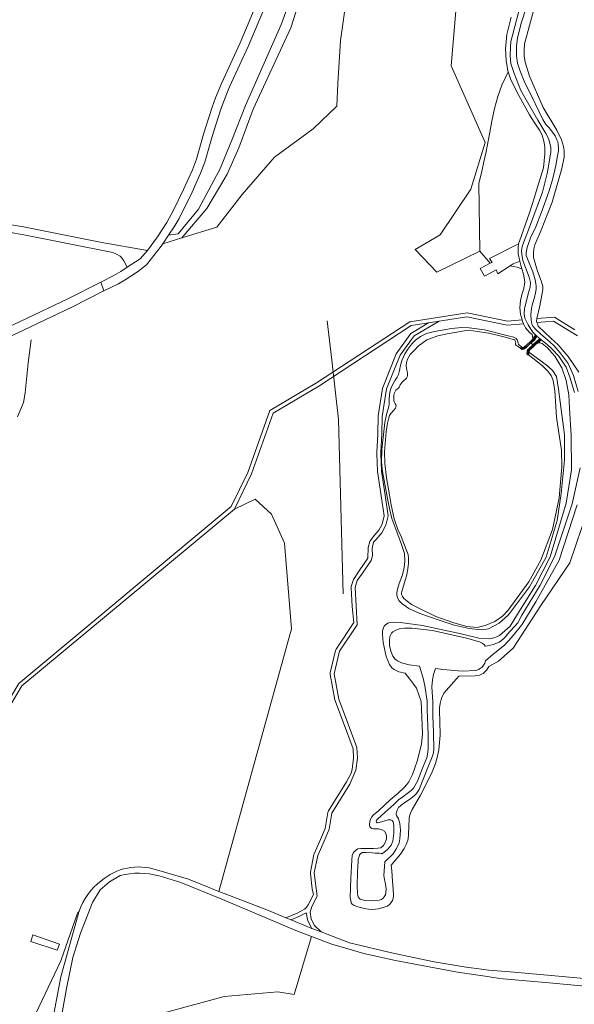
# Model space of a CAD drawing. Header units: metres. Extents: x 197700 to 204338, y 317132 to 325229.
# Tile 411 of 656: x 200146 to 200286, y 320536 to 320785. Entities that reach past the tile are written whole.
import ezdxf

# ---------------------------------------------------------------- set-up
doc = ezdxf.new("R2010")
doc.units = ezdxf.units.M
for name, color, linetype, lineweight in [('B-WE-GK-KADEMUUR-GV', 150, 'Continuous', 35), ('B-WE-GR-BOS_LOOF-GV', 40, 'Continuous', 13), ('B-WE-GR-GRAS-GV', 60, 'Continuous', 13), ('B-WE-GR-GROENVOORZIENING-GV', 80, 'Continuous', 18), ('B-WE-IE-TERREINAFSCHEIDING_KUNSTMATIG_HEKWERK-G', 20, 'IE-TERREINAFSCHEIDING-KUNSTMATIG', 18), ('B-WE-KW-KUNSTWERK_STUW-G', 170, 'Continuous', 18), ('B-WE-OG-TERREIN_ERF-GV', 7, 'Continuous', 18), ('B-WE-OG-WATER-GV', 130, 'Continuous', 18), ('B-WE-OG-WATER_MEER-GV', 140, 'Continuous', 18), ('B-WE-OG-WATER_SLOOT-GV', 120, 'Continuous', 18), ('B-WE-VH-ONVERHARD-GV', 252, 'Continuous', 18), ('B-WE-VH-VERHARDING_ASFALT-GV', 252, 'Continuous', 18), ('B-WE-VH-VERHARDING_FUNDERING_ZAND-GV', 7, 'Continuous', 18), ('B-WE-VH-VERHARDING_OPEN-GV', 252, 'Continuous', 18), ('B-WE-VH-VERHARDING_PUIN-GV', 252, 'Continuous', 18)]:
    doc.layers.add(name, color=color, linetype=linetype, lineweight=lineweight)
doc.linetypes.add('IE-TERREINAFSCHEIDING-KUNSTMATIG', pattern='A,4,[82,NLCS.SHX,S=0.75,R=90,X=0,Y=0],4,-2', length=10)

msp = doc.modelspace()

# ---------------------------------------------------------------- linework, layer by layer
at = {"layer": 'B-WE-GK-KADEMUUR-GV'}
for points in [[(200273.443, 320701.562), (200273.726, 320701.721), (200273.983, 320701.97), (200275.131, 320703.004), (200275.602, 320703.429), (200275.99, 320703.78), (200276.249, 320704.301), (200276.573, 320704.713), (200276.34, 320704.951), (200275.969, 320704.478), (200275.722, 320703.983), (200275.637, 320703.905), (200275.381, 320703.674), (200273.758, 320702.211), (200273.527, 320701.988), (200273.31, 320701.866), (200273.292, 320701.86), (200273.081, 320701.792), (200273.069, 320701.79), (200272.456, 320701.706), (200272.906, 320701.435), (200273.154, 320701.469), (200273.394, 320701.546)], [(200274.633, 320701.585), (200274.473, 320701.401), (200274.371, 320701.195), (200274.287, 320700.952), (200274.279, 320700.882), (200274.199, 320700.198), (200274.505, 320699.97), (200274.584, 320700.653), (200274.607, 320700.844), (200274.611, 320700.878), (200274.676, 320701.067), (200274.75, 320701.217), (200274.866, 320701.35), (200275.88, 320702.214), (200276.009, 320702.329), (200276.795, 320703.023), (200277.238, 320703.414), (200277.698, 320703.811), (200277.436, 320704.021), (200277.021, 320703.663), (200275.79, 320702.576), (200275.667, 320702.467), (200275.663, 320702.463)]]:
    msp.add_lwpolyline(points, close=True, dxfattribs=at)
at = {"layer": 'B-WE-GR-BOS_LOOF-GV'}
for points in [[(200145.706, 320616.983), (200199.384, 320661.672), (200203.636, 320670.291), (200209.17, 320685.925), (200220.972, 320692.895), (200244.486, 320708.35), (200258.971, 320710.6), (200269.157, 320708.491), (200272.859, 320708.814), (200272.463, 320710.295), (200272.311, 320711.837), (200272.479, 320713.731), (200272.91, 320715.472), (200273.314, 320716.744), (200273.578, 320718.441), (200273.233, 320720.347), (200272.847, 320721.688), (200272.558, 320721.81), (200271.652, 320722.106), (200270.722, 320722.338), (200269.828, 320722.478), (200266.792, 320720.483), (200266.32, 320721.429), (200263.365, 320719.865), (200262.322, 320721.792), (200262.312, 320721.81), (200264.822, 320723.123), (200262.227, 320726.168), (200251.325, 320720.847), (200245.857, 320726.613), (200252.168, 320730.29), (200259.922, 320741.842), (200263.559, 320753.624), (200254.948, 320772.985), (200268.214, 320928.496)], [(200268.214, 320928.496), (200254.948, 320772.985), (200263.559, 320753.624), (200259.922, 320741.842), (200252.168, 320730.29), (200245.857, 320726.613), (200251.325, 320720.847), (200262.227, 320726.168), (200261.956, 320743.251), (200262.067, 320743.714), (200262.358, 320744.949), (200262.769, 320746.722), (200263.239, 320748.801), (200263.708, 320750.953), (200264.575, 320755.294), (200265.274, 320759.01), (200265.942, 320762.272), (200266.72, 320765.248), (200267.746, 320768.108), (200269.381, 320771.475), (200269.29, 320771.758), (200268.867, 320774.329), (200268.698, 320777.352), (200269.002, 320780.928), (200270.106, 320785.321)], [(200140.845, 320733.382), (200146.923, 320732.345), (200166.686, 320728.404), (200178.276, 320726.358), (200180.801, 320729.835), (200183.102, 320733.467), (200184.782, 320736.516), (200187.371, 320741.778), (200189.574, 320746.709), (200190.601, 320749.402), (200192.436, 320755.785), (200194.611, 320762.58), (200195.434, 320764.906), (200196.927, 320768.572), (200201.673, 320778.813), (200211.952, 320803.313)], [(200214.028, 320802.511), (200203.713, 320777.925), (200198.99, 320767.732), (200197.515, 320764.112), (200196.692, 320761.787), (200194.562, 320755.13), (200192.7, 320748.658), (200191.646, 320745.891), (200189.505, 320741.099), (200186.234, 320734.458), (200185.019, 320732.33), (200183.568, 320730.205), (200185.957, 320730.559), (200191.135, 320736.779), (200195.641, 320745.314), (200196.4, 320746.621), (200199.55, 320754.212), (200203.015, 320763.023), (200212.116, 320783.617), (200214.332, 320790.032)], [(200278.262, 320796.315), (200274.123, 320781.043), (200273.518, 320778.578), (200273.373, 320776.788), (200273.383, 320775.504), (200273.628, 320773.981), (200274.719, 320770.433), (200278.24, 320762.515), (200281.695, 320756.734), (200282.849, 320754.296), (200283.352, 320752.663), (200283.515, 320751.582), (200283.501, 320749.953), (200282.957, 320747.067), (200280.507, 320738.544), (200277.725, 320731.46), (200276.085, 320727.774), (200275.828, 320726.773), (200275.743, 320725.749), (200275.787, 320724.605), (200276.803, 320721.165), (200277.708, 320718.676), (200278.116, 320717.259), (200278.142, 320716.503), (200277.382, 320712.346), (200276.588, 320709.213), (200276.586, 320709.138), (200281.09, 320709.53), (200286.203, 320706.35)], [(200228.563, 320790.789), (200227.016, 320779.419), (200226.306, 320768.541), (200226.082, 320762.851), (200220.066, 320757.096), (200210.302, 320749.969), (200202.122, 320740.468), (200195.788, 320732.286), (200186.892, 320729.548), (200182.117, 320728.079), (200181.661, 320727.411), (200177.962, 320722.746), (200175.689, 320720.981), (200172.595, 320718.97), (200170.883, 320717.973), (200167.231, 320716.123), (200159.122, 320712.014), (200141.967, 320703.856)], [(200216.318, 320788.435), (200214.465, 320782.6), (200204.927, 320762.069), (200201.315, 320752.3), (200198.414, 320745.642), (200197.795, 320744.671), (200193.252, 320737.005), (200186.892, 320729.548), (200195.788, 320732.286), (200202.122, 320740.468), (200210.302, 320749.969), (200220.066, 320757.096), (200226.082, 320762.851), (200226.306, 320768.541), (200227.016, 320779.419), (200228.563, 320790.789)], [(200140.882, 320705.962), (200158.08, 320714.138), (200166.475, 320718.392), (200169.718, 320720.035), (200171.481, 320721.058), (200173.101, 320722.151), (200172.294, 320723.766), (200171.72, 320724.557), (200171.351, 320724.9), (200170.441, 320725.454), (200169.448, 320725.85), (200146.57, 320730.371), (200140.618, 320731.387)], [(200289.372, 320660.608), (200284.924, 320647.415), (200277.647, 320636.677), (200270.595, 320625.866), (200266.905, 320622.579), (200264.443, 320621.277), (200264.194, 320620.79), (200263.853, 320620.277), (200263.332, 320619.733), (200263.021, 320619.511), (200262.644, 320619.321), (200262.099, 320619.035), (200260.997, 320618.852), (200256.868, 320618.791), (200253.135, 320614.514), (200252.521, 320613.233), (200252.175, 320611.909), (200252.013, 320610.799), (200251.999, 320609.943), (200252.119, 320607.443), (200252.168, 320603.92), (200251.817, 320600.147), (200251.504, 320598.625), (200251.042, 320596.763), (200250.18, 320594.654), (200248.998, 320592.176), (200247.25, 320588.751), (200245.131, 320585.109), (200244.684, 320584.153), (200244.417, 320583.433), (200244.317, 320582.827), (200244.265, 320580.797), (200244.179, 320578.839), (200244.087, 320577.654), (200243.693, 320576.459), (200243.095, 320575.24), (200242.155, 320573.836), (200239.845, 320571.073), (200239.943, 320569.653), (200240.175, 320566.998), (200240.318, 320564.867), (200240.372, 320563.434), (200240.298, 320562.654), (200240.161, 320562.128), (200239.825, 320561.583), (200239.44, 320561.194), (200238.898, 320560.692), (200238.021, 320560.414), (200236.516, 320560.018), (200235.203, 320559.876), (200234.12, 320559.934), (200232.943, 320560.125), (200232.081, 320560.335), (200231.421, 320560.547), (200230.491, 320560.895), (200229.989, 320561.185), (200229.726, 320561.549), (200229.598, 320562.08), (200229.461, 320562.867), (200229.626, 320567.796), (200229.833, 320572.332), (200229.977, 320573.523), (200230.218, 320574.058), (200230.467, 320574.434), (200230.799, 320574.732), (200231.388, 320575.132), (200232.177, 320575.22), (200233.733, 320575.272), (200235.374, 320575.258), (200236.474, 320575.326), (200237.211, 320575.452), (200237.831, 320576.017), (200238.237, 320576.623), (200238.598, 320577.597), (200238.592, 320578.315), (200238.53, 320578.874), (200238.131, 320579.651), (200237.544, 320580.003), (200236.631, 320580.234), (200235.341, 320580.252), (200234.893, 320580.295), (200234.61, 320580.569), (200234.433, 320580.788), (200234.341, 320581.069), (200234.31, 320581.321), (200234.395, 320582.042), (200234.622, 320582.703), (200234.936, 320583.237), (200235.249, 320583.645), (200236.619, 320584.776), (200238.243, 320586.276), (200239.541, 320587.566), (200241.574, 320589.269), (200243.091, 320590.709), (200243.75, 320591.417), (200244.282, 320592.073), (200245.217, 320593.959), (200246.401, 320597.36), (200247.497, 320601.62), (200247.696, 320604.236), (200247.549, 320608.452), (200247.397, 320612.385), (200246.205, 320615.74), (200245.544, 320616.723), (200244.561, 320618.067), (200243.376, 320619.525), (200241.734, 320619.892), (200240.586, 320620.489), (200239.935, 320620.934), (200239.396, 320621.749), (200238.536, 320623.811), (200237.777, 320627.301), (200237.591, 320629.301), (200237.642, 320630.265), (200237.828, 320631.001), (200238.075, 320631.435), (200238.406, 320631.813), (200238.956, 320632.204), (200239.468, 320632.391), (200240.443, 320632.479), (200242.176, 320632.398), (200247.737, 320631.585), (200257.474, 320629.473), (200261.963, 320628.384), (200264.523, 320628.255), (200265.044, 320628.302), (200265.729, 320628.45), (200266.641, 320628.825), (200267.2, 320629.108), (200269.865, 320631.406), (200272.005, 320634.878), (200276.309, 320641.695), (200279.972, 320648.958), (200284.005, 320662.523), (200285.373, 320670.933), (200285.314, 320679.633), (200284.892, 320686.53), (200284.681, 320689.904), (200284.057, 320693.5), (200282.948, 320696.68), (200281.128, 320699.63), (200279.2, 320701.867), (200277.97, 320702.881), (200277.438, 320703.006), (200277.048, 320703.041), (200276.795, 320703.023), (200276.009, 320702.329), (200275.88, 320702.214), (200274.866, 320701.35), (200274.75, 320701.217), (200274.676, 320701.067), (200274.611, 320700.878), (200274.607, 320700.844), (200274.584, 320700.653), (200274.798, 320700.492), (200279.293, 320697.18), (200280.612, 320695.916), (200281.551, 320694.529), (200282.117, 320691.299), (200283.604, 320679.752), (200283.584, 320673.381), (200282.776, 320664.988), (200281.702, 320658.162), (200278.981, 320648.828), (200274.741, 320641.372), (200269.443, 320634.293), (200267.089, 320632.164), (200264.409, 320630.769), (200262.65, 320630.501), (200259.496, 320630.866), (200255.756, 320631.715), (200251.941, 320632.933), (200247.024, 320634.657), (200244.268, 320635.934), (200242.589, 320637.095), (200241.723, 320637.909), (200241.38, 320638.65), (200241.278, 320639.233), (200241.274, 320639.893), (200241.399, 320640.805), (200241.868, 320642.238), (200242.674, 320644.376), (200243.099, 320646.295), (200243.229, 320647.779), (200243.135, 320649.795), (200242.456, 320652.093), (200241.232, 320655.288), (200239.999, 320658.601), (200239.343, 320661.189), (200238.854, 320663.722), (200237.644, 320670.549), (200237.393, 320672.862), (200237.421, 320676.095), (200238.21, 320682.904), (200238.646, 320684.939), (200239.198, 320686.905), (200239.301, 320687.623), (200239.311, 320688.72), (200239.371, 320689.934), (200239.563, 320690.874), (200239.854, 320691.872), (200240.446, 320692.983), (200240.85, 320693.63), (200241.342, 320694.383), (200241.639, 320695.021), (200241.859, 320695.689), (200242.011, 320696.416), (200242.093, 320696.93), (200242.226, 320697.628), (200242.386, 320698.209), (200242.604, 320698.702), (200243.269, 320700.23), (200244.027, 320701.437), (200244.99, 320702.749), (200245.98, 320703.74), (200247.182, 320704.604), (200248.713, 320705.386), (200250.738, 320705.912), (200255.007, 320706.689), (200257.62, 320706.86), (200259.552, 320706.833), (200263.402, 320706.274), (200269.331, 320704.833), (200270.814, 320704.451), (200271.422, 320704.086), (200271.604, 320703.793), (200271.728, 320703.549), (200271.833, 320703.315), (200271.85, 320703.043), (200271.867, 320702.858), (200271.953, 320702.673), (200272.011, 320702.585), (200273.081, 320701.792), (200273.292, 320701.86), (200273.31, 320701.866), (200273.527, 320701.988), (200273.758, 320702.211), (200275.381, 320703.674), (200275.637, 320703.905), (200275.593, 320704.186), (200275.386, 320705.098), (200274.793, 320705.645), (200273.769, 320706.817), (200273.247, 320707.844), (200269.098, 320707.482), (200258.945, 320709.584), (200251.9, 320708.49), (200245.603, 320704.797), (200243.82, 320702.34), (200242.037, 320699.883), (200238.606, 320691.368), (200237.496, 320684.401), (200237.471, 320679.925), (200237.198, 320675.283), (200237.185, 320675.053), (200237.333, 320670.628), (200238.275, 320664.493), (200239.071, 320659.304), (200238.495, 320656.99), (200237.418, 320655.038), (200235.905, 320653.254), (200235.373, 320652.627), (200234.997, 320651.066), (200235.064, 320649.283), (200234.721, 320648.054), (200232.535, 320644.857), (200231.219, 320642.932), (200230.685, 320641.163), (200230.954, 320636.485), (200231.223, 320631.806), (200226.724, 320625.077), (200225.37, 320619.423), (200226.547, 320613.003), (200228.666, 320607.348), (200231.12, 320600.801), (200231.282, 320598.057), (200230.918, 320595.071), (200229.361, 320591.532), (200224.787, 320584.217), (200224.139, 320580.152), (200222.844, 320577.149), (200221.279, 320573.518), (200220.386, 320569.079), (200220.857, 320565.192), (200221.1, 320563.188), (200219.739, 320560.598), (200219.346, 320559.155), (200219.615, 320557.482), (200220.384, 320555.867), (200222.135, 320554.165), (200229.238, 320551.46), (200240.63, 320548.726), (200250.644, 320546.635), (200258.786, 320545.25), (200264.45, 320544.508), (200270.879, 320543.99), (200281.134, 320543.105), (200298.739, 320541.454)], [(200286.857, 320704.766), (200280.845, 320708.505), (200276.617, 320708.137), (200276.737, 320707.81), (200276.97, 320707.268), (200280.142, 320704.207), (200281.962, 320702.522), (200284.495, 320699.539), (200287.222, 320695.62)]]:
    msp.add_lwpolyline(points, dxfattribs=at)
for points in [[(200205.435, 320663.513), (200209.58, 320659.716), (200212.887, 320652.44), (200214.608, 320630.728), (200196.293, 320564.43), (200198.932, 320563.385), (200208.827, 320559.572), (200213.229, 320557.735), (200216.031, 320558.946), (200217.91, 320559.89), (200218.289, 320560.144), (200218.854, 320561.063), (200220.215, 320563.654), (200219.865, 320565.072), (200219.394, 320568.959), (200219.406, 320569.276), (200220.298, 320573.715), (200220.361, 320573.914), (200221.926, 320577.544), (200223.152, 320580.31), (200223.799, 320584.374), (200223.939, 320584.747), (200228.513, 320592.062), (200229.709, 320594.255), (200229.926, 320595.192), (200230.29, 320598.178), (200230.184, 320600.45), (200227.73, 320606.997), (200225.564, 320612.822), (200224.386, 320619.242), (200224.397, 320619.655), (200225.751, 320625.31), (200225.892, 320625.633), (200230.392, 320632.362), (200229.955, 320636.427), (200229.686, 320641.105), (200229.727, 320641.452), (200230.261, 320643.221), (200231.709, 320645.421), (200233.896, 320648.619), (200234.024, 320651.301), (200234.401, 320652.862), (200235.142, 320653.901), (200236.656, 320655.685), (200237.524, 320657.232), (200238.053, 320659.351), (200237.286, 320664.341), (200236.345, 320670.477), (200236.334, 320670.595), (200236.185, 320675.019), (200236.2, 320675.341), (200236.473, 320679.983), (200236.509, 320684.558), (200237.619, 320691.525), (200237.679, 320691.742), (200241.11, 320700.257), (200243.011, 320702.928), (200244.794, 320705.385), (200249.256, 320708.079), (200244.854, 320707.395), (200221.501, 320692.046), (200209.991, 320685.249), (200204.559, 320669.902), (200200.187, 320661.039)], [(200218.628, 320557.323), (200218.359, 320558.997), (200216.454, 320558.04), (200214.511, 320557.2), (200218.139, 320555.686), (200219.777, 320555.063), (200219.687, 320555.15), (200219.481, 320555.437), (200218.712, 320557.052)]]:
    msp.add_lwpolyline(points, close=True, dxfattribs=at)
at = {"layer": 'B-WE-GR-GRAS-GV'}
for points in [[(200214.608, 320630.728), (200212.887, 320652.44), (200209.58, 320659.716), (200205.435, 320663.513), (200200.187, 320661.039), (200146.477, 320616.324), (200137.583, 320601.401), (200129.948, 320552.956), (200116.65, 320514.155), (200119.721, 320512.197), (200136.139, 320514.587), (200145.218, 320523.468), (200156.366, 320546.857), (200160.599, 320558.896), (200160.974, 320559.38), (200160.976, 320559.388), (200160.979, 320559.395)], [(200180.529, 320569.89), (200188.615, 320567.471), (200192.105, 320566.088), (200196.287, 320564.432), (200196.293, 320564.43), (200214.608, 320630.728)], [(200171.358, 320568.437), (200168.64, 320566.87), (200166.33, 320564.855), (200164.386, 320561.65), (200161.345, 320553.867), (200159.394, 320547.695), (200157.762, 320539.869), (200154.743, 320522.993)], [(200182.427, 320533.76), (200197.641, 320537.861), (200211.134, 320539.052), (200215.293, 320538.359), (200219.678, 320553.054), (200215.757, 320554.532), (200197.065, 320562.452), (200186.629, 320566.66), (200181.154, 320568.326)], [(200160.974, 320559.38), (200160.599, 320558.896), (200156.366, 320546.857), (200145.218, 320523.468), (200136.139, 320514.587), (200119.721, 320512.197), (200116.65, 320514.155), (200108.788, 320503.439)], [(200153.671, 320527.429), (200154.595, 320533.461), (200156.367, 320542.861), (200160.728, 320558.588)]]:
    msp.add_lwpolyline(points, dxfattribs=at)
for points in [[(200166.527, 320567.091, -0.2602013), (200180.529, 320569.89)], [(200160.979, 320559.395, -0.1495359), (200166.527, 320567.091)], [(200181.154, 320568.326, 0.1301546), (200171.358, 320568.437)], [(200160.728, 320558.588, -0.0145338), (200160.974, 320559.38)]]:
    msp.add_lwpolyline(points, format="xyb", dxfattribs=at)
msp.add_lwpolyline([(200148.736, 320551.799), (200149.318, 320553.426), (200156.027, 320551.124), (200155.43, 320549.537)], close=True, dxfattribs=at)
at = {"layer": 'B-WE-GR-GROENVOORZIENING-GV'}
for points in [[(200264.822, 320723.123), (200265.285, 320723.365), (200264.67, 320724.297), (200272.01, 320728.008), (200272.754, 320730.161), (200274.769, 320735.905), (200275.927, 320739.58), (200276.813, 320742.344), (200278.254, 320747.285), (200278.648, 320750.808), (200278.656, 320752.545), (200278.382, 320754.005), (200277.965, 320755.474), (200277.281, 320756.764), (200275.955, 320758.762), (200274.756, 320760.593), (200272.028, 320765.511), (200270.024, 320769.471), (200269.381, 320771.475), (200267.746, 320768.108), (200266.72, 320765.248), (200265.942, 320762.272), (200265.274, 320759.01), (200264.575, 320755.294), (200263.708, 320750.953), (200263.239, 320748.801), (200262.769, 320746.722), (200262.358, 320744.949), (200262.067, 320743.714), (200261.956, 320743.251), (200262.227, 320726.168)], [(200270.612, 320722.993), (200269.828, 320722.478), (200270.722, 320722.338), (200271.652, 320722.106), (200272.558, 320721.81), (200272.847, 320721.688), (200272.566, 320722.664), (200272.344, 320723.623)]]:
    msp.add_lwpolyline(points, close=True, dxfattribs=at)
at = {"layer": 'B-WE-IE-TERREINAFSCHEIDING_KUNSTMATIG_HEKWERK-G'}
for points in [[(200223.663, 320708.607), (200224.781, 320698.636)], [(200145.443, 320684.346), (200146.958, 320687.962), (200147.378, 320690.371), (200148.135, 320697.987), (200148.866, 320703.782)], [(200227.643, 320639.632), (200226.464, 320683.621), (200224.781, 320698.636)]]:
    msp.add_lwpolyline(points, dxfattribs=at)
at = {"layer": 'B-WE-KW-KUNSTWERK_STUW-G'}
msp.add_lwpolyline([(200275.131, 320703.004), (200275.667, 320702.467)], dxfattribs=at)
at = {"layer": 'B-WE-OG-TERREIN_ERF-GV'}
msp.add_lwpolyline([(200296.1, 320539.819), (200278.773, 320541.432), (200268.081, 320542.312), (200265.602, 320542.682), (200264.143, 320542.9), (200256.546, 320544.034), (200240.929, 320546.942), (200232.896, 320548.739), (200228.617, 320549.997), (200224.85, 320551.104), (200219.678, 320553.054), (200215.293, 320538.359), (200211.134, 320539.052), (200197.641, 320537.861), (200182.427, 320533.76)], dxfattribs=at)
at = {"layer": 'B-WE-OG-WATER-GV'}
for points in [[(200274.445, 320795.897), (200270.55, 320781.002), (200270.071, 320779.191), (200269.965, 320777.875), (200269.885, 320775.561), (200270.069, 320773.625), (200270.773, 320771.352), (200272.536, 320766.768), (200276.836, 320759.324), (200278.859, 320755.948), (200279.524, 320754.672), (200279.917, 320753.458), (200280.121, 320752.4), (200280.123, 320751.32), (200279.341, 320746.188), (200278.002, 320741.062), (200274.488, 320731.611), (200273.286, 320728.56), (200272.907, 320727.329), (200272.768, 320726.346), (200272.831, 320725.431), (200273.101, 320723.863), (200274.69, 320719.659), (200274.998, 320718.292), (200274.928, 320717.094), (200274.414, 320715.425), (200273.479, 320711.648), (200273.443, 320710.343), (200273.6, 320709.261), (200274.416, 320707.581), (200275.48, 320705.827), (200276.34, 320704.951), (200276.573, 320704.713), (200277.436, 320704.021), (200277.698, 320703.811), (200279.133, 320702.66), (200280.346, 320701.634), (200282.159, 320699.659), (200283.978, 320696.859), (200284.97, 320694.39), (200286.122, 320690.461)], [(200287.054, 320690.728), (200285.864, 320694.808), (200284.531, 320697.799), (200282.525, 320700.523), (200280.975, 320702.275), (200279.909, 320703.281), (200277.576, 320705.224), (200276.228, 320706.44), (200275.703, 320707.118), (200275.365, 320707.729), (200275.144, 320708.741), (200275.087, 320710.183), (200275.222, 320711.709), (200275.517, 320712.855), (200276.015, 320714.499), (200276.31, 320715.67), (200276.431, 320716.584), (200276.446, 320717.317), (200276.366, 320718.034), (200276.21, 320718.968), (200275.572, 320720.941), (200274.736, 320722.994), (200273.935, 320725.093), (200273.878, 320725.881), (200274.126, 320727.152), (200275.011, 320729.517), (200276.363, 320732.364), (200277.755, 320736.052), (200279.745, 320741.418), (200280.669, 320744.581), (200281.378, 320747.822), (200281.863, 320750.234), (200282.047, 320751.506), (200282.077, 320752.412), (200282.018, 320753.135), (200281.906, 320753.783), (200281.673, 320754.293), (200281.25, 320755.3), (200280.601, 320756.244), (200279.726, 320757.352), (200278.881, 320758.223), (200278.137, 320759.449), (200277.12, 320761.551), (200275.373, 320765.245), (200273.603, 320768.735), (200272.283, 320771.908), (200271.727, 320773.714), (200271.506, 320775.55), (200271.485, 320777.989), (200271.741, 320780.123), (200272.704, 320784.009), (200273.891, 320787.698)], [(200287.526, 320671.419), (200285.563, 320662.368), (200281.079, 320648.912), (200277.452, 320641.762), (200272.816, 320634.192), (200271.784, 320632.319), (200269.152, 320629.346), (200268.766, 320628.796), (200268.386, 320628.365), (200267.685, 320627.792), (200267.073, 320627.415), (200265.659, 320626.842), (200264.111, 320626.457), (200263.52, 320626.346), (200263.302, 320626.77), (200263.081, 320626.931), (200262.764, 320627.146), (200262.086, 320627.502), (200258.802, 320628.372), (200250.211, 320630.319), (200245.126, 320630.952), (200243.15, 320630.916), (200241.897, 320630.743), (200240.965, 320630.464), (200240.212, 320630.021), (200239.911, 320629.672), (200239.508, 320628.863), (200239.349, 320627.816), (200239.425, 320626.589), (200239.707, 320625.131), (200240.187, 320623.826), (200240.833, 320623.102), (200241.383, 320622.639), (200242.376, 320622.152), (200244.353, 320621.652), (200246.946, 320621.293), (200247.874, 320618.278), (200248.326, 320616.373), (200248.905, 320612.49), (200248.913, 320610.285), (200249.165, 320604.08), (200249.193, 320600.38), (200248.99, 320599.067), (200248.826, 320598.201), (200247.704, 320595.584), (200246.422, 320592.312), (200245.772, 320591.064), (200245.448, 320590.501), (200244.898, 320589.881), (200243.883, 320589.179), (200242.716, 320588.3), (200241.649, 320587.576), (200240.437, 320586.353), (200238.21, 320584.344), (200236.41, 320582.779), (200236.134, 320582.409), (200236.056, 320582.171), (200236.04, 320582.111), (200236.141, 320581.885), (200236.3, 320581.747), (200236.375, 320581.746), (200236.75, 320581.785), (200239.079, 320582.478), (200239.738, 320582.482), (200240.036, 320582.297), (200240.286, 320581.993), (200240.451, 320581.101), (200240.493, 320579.103), (200240.255, 320577.141), (200239.831, 320576.11), (200238.96, 320575.092), (200237.919, 320574.228), (200237.479, 320573.936), (200237.386, 320573.975), (200236.748, 320574.076), (200235.736, 320574.114), (200235.036, 320574.177), (200233.45, 320574.266), (200232.495, 320574.236), (200232.055, 320573.945), (200231.836, 320573.629), (200231.691, 320573.243), (200231.475, 320572.598), (200231.432, 320571.924), (200231.344, 320570.77), (200231.294, 320569.304), (200231.244, 320565.716), (200231.286, 320563.923), (200231.367, 320563.399), (200231.497, 320563.046), (200231.733, 320562.73), (200232.005, 320562.462), (200232.269, 320562.337), (200232.792, 320562.208), (200233.278, 320562.13), (200234.537, 320562.051), (200235.406, 320562.11), (200236.763, 320562.184), (200237.378, 320562.348), (200237.784, 320562.7), (200238.073, 320563.06), (200238.352, 320563.558), (200238.49, 320564.145), (200238.555, 320565.044), (200238.384, 320566.206), (200238.147, 320567.453), (200237.986, 320568.446), (200238.246, 320571.884), (200240.281, 320573.924), (200241.168, 320575.247), (200241.811, 320576.723), (200241.985, 320577.687), (200242.188, 320579.849), (200242.006, 320581.545), (200241.637, 320582.717), (200241.127, 320583.564), (200241.071, 320583.789), (200241.077, 320584.158), (200241.299, 320584.917), (200241.681, 320585.58), (200242.76, 320586.521), (200244.447, 320587.623), (200245.574, 320588.581), (200246.198, 320589.169), (200246.859, 320590.207), (200249.278, 320596.128), (200249.967, 320597.958), (200250.406, 320599.102), (200250.62, 320600.312), (200250.517, 320604.526), (200250.324, 320608.799), (200250.348, 320611.116), (200250.354, 320612.358), (200250.114, 320616.096), (200250.241, 320617.857), (200250.514, 320619.194), (200251.032, 320620.728), (200252.852, 320620.476), (200257.777, 320620.08), (200261.234, 320620.248), (200261.926, 320620.509), (200262.361, 320620.801), (200262.727, 320621.022), (200263.164, 320621.544), (200263.438, 320622.111), (200263.679, 320622.698), (200265.573, 320624.338), (200268.399, 320626.607), (200270.244, 320628.596), (200272.854, 320631.781), (200276.352, 320637.553), (200282.206, 320648.093), (200286.798, 320662.113)]]:
    msp.add_lwpolyline(points, dxfattribs=at)
for points in [[(200264.822, 320723.123), (200262.312, 320721.81), (200262.322, 320721.792), (200263.365, 320719.865), (200266.32, 320721.429), (200266.792, 320720.483), (200269.828, 320722.478), (200270.612, 320722.993), (200272.344, 320723.623), (200271.912, 320725.487), (200271.896, 320727.065), (200272.01, 320728.008), (200264.67, 320724.297), (200265.285, 320723.365)], [(200277.021, 320703.663), (200277.436, 320704.021), (200276.573, 320704.713), (200276.249, 320704.301), (200275.99, 320703.78), (200275.602, 320703.429), (200275.131, 320703.004), (200275.667, 320702.467), (200275.79, 320702.576)]]:
    msp.add_lwpolyline(points, close=True, dxfattribs=at)
at = {"layer": 'B-WE-OG-WATER_MEER-GV'}
msp.add_lwpolyline([(200274.473, 320701.401), (200274.633, 320701.585), (200275.663, 320702.463), (200275.667, 320702.467), (200275.131, 320703.004), (200273.983, 320701.97), (200273.726, 320701.721), (200273.443, 320701.562), (200273.394, 320701.546), (200273.154, 320701.469), (200272.906, 320701.435), (200272.456, 320701.706), (200271.253, 320702.558), (200271.251, 320702.563), (200271.236, 320702.654), (200271.224, 320702.903), (200271.263, 320703.145), (200271.227, 320703.326), (200271.228, 320703.379), (200271.026, 320703.66), (200270.929, 320703.744), (200270.666, 320703.845), (200268.963, 320704.343), (200266.236, 320705.055), (200264.382, 320705.434), (200261.614, 320705.851), (200259.396, 320706.188), (200258.8, 320706.179), (200257.839, 320706.006), (200253.958, 320705.263), (200251.628, 320704.755), (200249.977, 320704.226), (200248.84, 320703.806), (200247.852, 320703.112), (200246.636, 320702.164), (200245.668, 320701.214), (200244.646, 320700.082), (200243.925, 320698.881), (200243.638, 320698.052), (200243.601, 320697.237), (200243.772, 320696.118), (200243.966, 320695.479), (200243.917, 320694.76), (200243.837, 320694.424), (200243.647, 320694.108), (200243.303, 320693.787), (200243.011, 320693.539), (200242.564, 320693.12), (200242.312, 320692.755), (200242.117, 320692.374), (200241.854, 320691.84), (200241.639, 320691.586), (200241.389, 320691.417), (200241.018, 320691.063), (200240.571, 320690.241), (200240.483, 320689.706), (200240.455, 320689.147), (200240.48, 320688.58), (200240.582, 320688.134), (200240.789, 320687.649), (200240.975, 320687.33), (200241.041, 320687.073), (200241.024, 320686.884), (200240.87, 320686.538), (200240.495, 320686.05), (200239.717, 320685.166), (200239.422, 320684.675), (200239.128, 320683.726), (200238.839, 320682.75), (200238.562, 320680.569), (200238.299, 320677.516), (200238.162, 320675.442), (200238.202, 320672.662), (200238.596, 320668.889), (200239.409, 320664.615), (200239.831, 320662.105), (200240.541, 320658.556), (200241.482, 320655.894), (200242.365, 320654.074), (200243.621, 320650.776), (200244.073, 320649.566), (200244.225, 320648.532), (200244.193, 320647.372), (200244.009, 320645.901), (200243.749, 320644.402), (200243.36, 320643.039), (200242.988, 320641.851), (200242.656, 320640.776), (200242.47, 320640.235), (200242.424, 320639.882), (200242.411, 320639.626), (200242.483, 320639.303), (200242.65, 320638.962), (200242.83, 320638.637), (200243.01, 320638.454), (200243.82, 320637.728), (200244.918, 320636.928), (200246.585, 320636.079), (200251.077, 320633.896), (200255.677, 320632.279), (200258.963, 320631.391), (200261.554, 320631.138), (200263.536, 320631.568), (200266.025, 320632.641), (200267.969, 320633.935), (200269.336, 320635.449), (200274.569, 320642.624), (200277.637, 320648.151), (200280.562, 320655.886), (200282.236, 320663.901), (200282.951, 320671.685), (200282.827, 320675.91), (200282.189, 320680.292), (200281.586, 320684.225), (200281.156, 320690.913), (200280.771, 320693.487), (200280.197, 320694.763), (200279.297, 320695.972), (200278.135, 320697.144), (200275.952, 320698.893), (200274.505, 320699.97), (200274.199, 320700.198), (200274.279, 320700.882), (200274.287, 320700.952), (200274.371, 320701.195)], close=True, dxfattribs=at)
at = {"layer": 'B-WE-OG-WATER_SLOOT-GV'}
for points in [[(200270.106, 320785.321), (200269.002, 320780.928), (200268.698, 320777.352), (200268.867, 320774.329), (200269.29, 320771.758), (200269.381, 320771.475), (200270.024, 320769.471), (200272.028, 320765.511), (200274.756, 320760.593), (200275.955, 320758.762), (200277.281, 320756.764), (200277.965, 320755.474), (200278.382, 320754.005), (200278.656, 320752.545), (200278.648, 320750.808), (200278.254, 320747.285), (200276.813, 320742.344), (200275.927, 320739.58), (200274.769, 320735.905), (200272.754, 320730.161), (200272.01, 320728.008), (200271.896, 320727.065), (200271.912, 320725.487), (200272.344, 320723.623), (200272.566, 320722.664), (200272.847, 320721.688), (200273.233, 320720.347), (200273.578, 320718.441), (200273.314, 320716.744), (200272.91, 320715.472), (200272.479, 320713.731), (200272.311, 320711.837), (200272.463, 320710.295), (200272.859, 320708.814), (200272.975, 320708.38), (200273.247, 320707.844), (200273.769, 320706.817), (200274.793, 320705.645), (200275.386, 320705.098), (200275.593, 320704.186), (200275.637, 320703.905), (200275.722, 320703.983), (200275.969, 320704.478), (200276.34, 320704.951), (200275.48, 320705.827), (200274.416, 320707.581), (200273.6, 320709.261), (200273.443, 320710.343), (200273.479, 320711.648), (200274.414, 320715.425), (200274.928, 320717.094), (200274.998, 320718.292), (200274.69, 320719.659), (200273.101, 320723.863), (200272.831, 320725.431), (200272.768, 320726.346), (200272.907, 320727.329), (200273.286, 320728.56), (200274.488, 320731.611), (200278.002, 320741.062), (200279.341, 320746.188), (200280.123, 320751.32), (200280.121, 320752.4), (200279.917, 320753.458), (200279.524, 320754.672), (200278.859, 320755.948), (200276.836, 320759.324), (200272.536, 320766.768), (200270.773, 320771.352), (200270.069, 320773.625), (200269.885, 320775.561), (200269.965, 320777.875), (200270.071, 320779.191), (200270.55, 320781.002), (200274.445, 320795.897)], [(200287.222, 320695.62), (200284.495, 320699.539), (200281.962, 320702.522), (200280.142, 320704.207), (200276.97, 320707.268), (200276.737, 320707.81), (200276.617, 320708.137), (200276.558, 320708.297), (200276.586, 320709.138), (200276.588, 320709.213), (200277.382, 320712.346), (200278.142, 320716.503), (200278.116, 320717.259), (200277.708, 320718.676), (200276.803, 320721.165), (200275.787, 320724.605), (200275.743, 320725.749), (200275.828, 320726.773), (200276.085, 320727.774), (200277.725, 320731.46), (200280.507, 320738.544), (200282.957, 320747.067), (200283.501, 320749.953), (200283.515, 320751.582), (200283.352, 320752.663), (200282.849, 320754.296), (200281.695, 320756.734), (200278.24, 320762.515), (200274.719, 320770.433), (200273.628, 320773.981), (200273.383, 320775.504), (200273.373, 320776.788), (200273.518, 320778.578), (200274.123, 320781.043), (200278.262, 320796.315)], [(200273.891, 320787.698), (200272.704, 320784.009), (200271.741, 320780.123), (200271.485, 320777.989), (200271.506, 320775.55), (200271.727, 320773.714), (200272.283, 320771.908), (200273.603, 320768.735), (200275.373, 320765.245), (200277.12, 320761.551), (200278.137, 320759.449), (200278.881, 320758.223), (200279.726, 320757.352), (200280.601, 320756.244), (200281.25, 320755.3), (200281.673, 320754.293), (200281.906, 320753.783), (200282.018, 320753.135), (200282.077, 320752.412), (200282.047, 320751.506), (200281.863, 320750.234), (200281.378, 320747.822), (200280.669, 320744.581), (200279.745, 320741.418), (200277.755, 320736.052), (200276.363, 320732.364), (200275.011, 320729.517), (200274.126, 320727.152), (200273.878, 320725.881), (200273.935, 320725.093), (200274.736, 320722.994), (200275.572, 320720.941), (200276.21, 320718.968), (200276.366, 320718.034), (200276.446, 320717.317), (200276.431, 320716.584), (200276.31, 320715.67), (200276.015, 320714.499), (200275.517, 320712.855), (200275.222, 320711.709), (200275.087, 320710.183), (200275.144, 320708.741), (200275.365, 320707.729), (200275.703, 320707.118), (200276.228, 320706.44), (200277.576, 320705.224), (200279.909, 320703.281), (200280.975, 320702.275), (200282.525, 320700.523), (200284.531, 320697.799), (200285.864, 320694.808), (200287.054, 320690.728)], [(200286.122, 320690.461), (200284.97, 320694.39), (200283.978, 320696.859), (200282.159, 320699.659), (200280.346, 320701.634), (200279.133, 320702.66), (200277.698, 320703.811), (200277.238, 320703.414), (200276.795, 320703.023), (200277.048, 320703.041), (200277.438, 320703.006), (200277.97, 320702.881), (200279.2, 320701.867), (200281.128, 320699.63), (200282.948, 320696.68), (200284.057, 320693.5), (200284.681, 320689.904), (200284.892, 320686.53), (200285.314, 320679.633), (200285.373, 320670.933), (200284.005, 320662.523), (200279.972, 320648.958), (200276.309, 320641.695), (200272.005, 320634.878), (200269.865, 320631.406), (200267.2, 320629.108), (200266.641, 320628.825), (200265.729, 320628.45), (200265.044, 320628.302), (200264.523, 320628.255), (200261.963, 320628.384), (200257.474, 320629.473), (200247.737, 320631.585), (200242.176, 320632.398), (200240.443, 320632.479), (200239.468, 320632.391), (200238.956, 320632.204), (200238.406, 320631.813), (200238.075, 320631.435), (200237.828, 320631.001), (200237.642, 320630.265), (200237.591, 320629.301), (200237.777, 320627.301), (200238.536, 320623.811), (200239.396, 320621.749), (200239.935, 320620.934), (200240.586, 320620.489), (200241.734, 320619.892), (200243.376, 320619.525), (200244.561, 320618.067), (200245.544, 320616.723), (200246.205, 320615.74), (200247.397, 320612.385), (200247.549, 320608.452), (200247.696, 320604.236), (200247.497, 320601.62), (200246.401, 320597.36), (200245.217, 320593.959), (200244.282, 320592.073), (200243.75, 320591.417), (200243.091, 320590.709), (200241.574, 320589.269), (200239.541, 320587.566), (200238.243, 320586.276), (200236.619, 320584.776), (200235.249, 320583.645), (200234.936, 320583.237), (200234.622, 320582.703), (200234.395, 320582.042), (200234.31, 320581.321), (200234.341, 320581.069), (200234.433, 320580.788), (200234.61, 320580.569), (200234.893, 320580.295), (200235.341, 320580.252), (200236.631, 320580.234), (200237.544, 320580.003), (200238.131, 320579.651), (200238.53, 320578.874), (200238.592, 320578.315), (200238.598, 320577.597), (200238.237, 320576.623), (200237.831, 320576.017), (200237.211, 320575.452), (200236.474, 320575.326), (200235.374, 320575.258), (200233.733, 320575.272), (200232.177, 320575.22), (200231.388, 320575.132), (200230.799, 320574.732), (200230.467, 320574.434), (200230.218, 320574.058), (200229.977, 320573.523), (200229.833, 320572.332), (200229.626, 320567.796), (200229.461, 320562.867), (200229.598, 320562.08), (200229.726, 320561.549), (200229.989, 320561.185), (200230.491, 320560.895), (200231.421, 320560.547), (200232.081, 320560.335), (200232.943, 320560.125), (200234.12, 320559.934), (200235.203, 320559.876), (200236.516, 320560.018), (200238.021, 320560.414), (200238.898, 320560.692), (200239.44, 320561.194), (200239.825, 320561.583), (200240.161, 320562.128), (200240.298, 320562.654), (200240.372, 320563.434), (200240.318, 320564.867), (200240.175, 320566.998), (200239.943, 320569.653), (200239.845, 320571.073), (200242.155, 320573.836), (200243.095, 320575.24), (200243.693, 320576.459), (200244.087, 320577.654), (200244.179, 320578.839), (200244.265, 320580.797), (200244.317, 320582.827), (200244.417, 320583.433), (200244.684, 320584.153), (200245.131, 320585.109), (200247.25, 320588.751), (200248.998, 320592.176), (200250.18, 320594.654), (200251.042, 320596.763), (200251.504, 320598.625), (200251.817, 320600.147), (200252.168, 320603.92), (200252.119, 320607.443), (200251.999, 320609.943), (200252.013, 320610.799), (200252.175, 320611.909), (200252.521, 320613.233), (200253.135, 320614.514), (200256.868, 320618.791), (200260.997, 320618.852), (200262.099, 320619.035), (200262.644, 320619.321), (200263.021, 320619.511), (200263.332, 320619.733), (200263.853, 320620.277), (200264.194, 320620.79), (200264.443, 320621.277), (200266.905, 320622.579), (200270.595, 320625.866), (200277.647, 320636.677), (200284.924, 320647.415), (200289.372, 320660.608)], [(200286.798, 320662.113), (200282.206, 320648.093), (200276.352, 320637.553), (200272.854, 320631.781), (200270.244, 320628.596), (200268.399, 320626.607), (200265.573, 320624.338), (200263.679, 320622.698), (200263.438, 320622.111), (200263.164, 320621.544), (200262.727, 320621.022), (200262.361, 320620.801), (200261.926, 320620.509), (200261.234, 320620.248), (200257.777, 320620.08), (200252.852, 320620.476), (200251.032, 320620.728), (200250.514, 320619.194), (200250.241, 320617.857), (200250.114, 320616.096), (200250.354, 320612.358), (200250.348, 320611.116), (200250.324, 320608.799), (200250.517, 320604.526), (200250.62, 320600.312), (200250.406, 320599.102), (200249.967, 320597.958), (200249.278, 320596.128), (200246.859, 320590.207), (200246.198, 320589.169), (200245.574, 320588.581), (200244.447, 320587.623), (200242.76, 320586.521), (200241.681, 320585.58), (200241.299, 320584.917), (200241.077, 320584.158), (200241.071, 320583.789), (200241.127, 320583.564), (200241.637, 320582.717), (200242.006, 320581.545), (200242.188, 320579.849), (200241.985, 320577.687), (200241.811, 320576.723), (200241.168, 320575.247), (200240.281, 320573.924), (200238.246, 320571.884), (200237.986, 320568.446), (200238.147, 320567.453), (200238.384, 320566.206), (200238.555, 320565.044), (200238.49, 320564.145), (200238.352, 320563.558), (200238.073, 320563.06), (200237.784, 320562.7), (200237.378, 320562.348), (200236.763, 320562.184), (200235.406, 320562.11), (200234.537, 320562.051), (200233.278, 320562.13), (200232.792, 320562.208), (200232.269, 320562.337), (200232.005, 320562.462), (200231.733, 320562.73), (200231.497, 320563.046), (200231.367, 320563.399), (200231.286, 320563.923), (200231.244, 320565.716), (200231.294, 320569.304), (200231.344, 320570.77), (200231.432, 320571.924), (200231.475, 320572.598), (200231.691, 320573.243), (200231.836, 320573.629), (200232.055, 320573.945), (200232.495, 320574.236), (200233.45, 320574.266), (200235.036, 320574.177), (200235.736, 320574.114), (200236.748, 320574.076), (200237.386, 320573.975), (200237.479, 320573.936), (200237.919, 320574.228), (200238.96, 320575.092), (200239.831, 320576.11), (200240.255, 320577.141), (200240.493, 320579.103), (200240.451, 320581.101), (200240.286, 320581.993), (200240.036, 320582.297), (200239.738, 320582.482), (200239.079, 320582.478), (200236.75, 320581.785), (200236.375, 320581.746), (200236.3, 320581.747), (200236.141, 320581.885), (200236.04, 320582.111), (200236.056, 320582.171), (200236.134, 320582.409), (200236.41, 320582.779), (200238.21, 320584.344), (200240.437, 320586.353), (200241.649, 320587.576), (200242.716, 320588.3), (200243.883, 320589.179), (200244.898, 320589.881), (200245.448, 320590.501), (200245.772, 320591.064), (200246.422, 320592.312), (200247.704, 320595.584), (200248.826, 320598.201), (200248.99, 320599.067), (200249.193, 320600.38), (200249.165, 320604.08), (200248.913, 320610.285), (200248.905, 320612.49), (200248.326, 320616.373), (200247.874, 320618.278), (200246.946, 320621.293), (200244.353, 320621.652), (200242.376, 320622.152), (200241.383, 320622.639), (200240.833, 320623.102), (200240.187, 320623.826), (200239.707, 320625.131), (200239.425, 320626.589), (200239.349, 320627.816), (200239.508, 320628.863), (200239.911, 320629.672), (200240.212, 320630.021), (200240.965, 320630.464), (200241.897, 320630.743), (200243.15, 320630.916), (200245.126, 320630.952), (200250.211, 320630.319), (200258.802, 320628.372), (200262.086, 320627.502), (200262.764, 320627.146), (200263.081, 320626.931), (200263.302, 320626.77), (200263.52, 320626.346), (200264.111, 320626.457), (200265.659, 320626.842), (200267.073, 320627.415), (200267.685, 320627.792), (200268.386, 320628.365), (200268.766, 320628.796), (200269.152, 320629.346), (200271.784, 320632.319), (200272.816, 320634.192), (200277.452, 320641.762), (200281.079, 320648.912), (200285.563, 320662.368), (200287.526, 320671.419)]]:
    msp.add_lwpolyline(points, dxfattribs=at)
msp.add_lwpolyline([(200282.951, 320671.685), (200282.236, 320663.901), (200280.562, 320655.886), (200277.637, 320648.151), (200274.569, 320642.624), (200269.336, 320635.449), (200267.969, 320633.935), (200266.025, 320632.641), (200263.536, 320631.568), (200261.554, 320631.138), (200258.963, 320631.391), (200255.677, 320632.279), (200251.077, 320633.896), (200246.585, 320636.079), (200244.918, 320636.928), (200243.82, 320637.728), (200243.01, 320638.454), (200242.83, 320638.637), (200242.65, 320638.962), (200242.483, 320639.303), (200242.411, 320639.626), (200242.424, 320639.882), (200242.47, 320640.235), (200242.656, 320640.776), (200242.988, 320641.851), (200243.36, 320643.039), (200243.749, 320644.402), (200244.009, 320645.901), (200244.193, 320647.372), (200244.225, 320648.532), (200244.073, 320649.566), (200243.621, 320650.776), (200242.365, 320654.074), (200241.482, 320655.894), (200240.541, 320658.556), (200239.831, 320662.105), (200239.409, 320664.615), (200238.596, 320668.889), (200238.202, 320672.662), (200238.162, 320675.442), (200238.299, 320677.516), (200238.562, 320680.569), (200238.839, 320682.75), (200239.128, 320683.726), (200239.422, 320684.675), (200239.717, 320685.166), (200240.495, 320686.05), (200240.87, 320686.538), (200241.024, 320686.884), (200241.041, 320687.073), (200240.975, 320687.33), (200240.789, 320687.649), (200240.582, 320688.134), (200240.48, 320688.58), (200240.455, 320689.147), (200240.483, 320689.706), (200240.571, 320690.241), (200241.018, 320691.063), (200241.389, 320691.417), (200241.639, 320691.586), (200241.854, 320691.84), (200242.117, 320692.374), (200242.312, 320692.755), (200242.564, 320693.12), (200243.011, 320693.539), (200243.303, 320693.787), (200243.647, 320694.108), (200243.837, 320694.424), (200243.917, 320694.76), (200243.966, 320695.479), (200243.772, 320696.118), (200243.601, 320697.237), (200243.638, 320698.052), (200243.925, 320698.881), (200244.646, 320700.082), (200245.668, 320701.214), (200246.636, 320702.164), (200247.852, 320703.112), (200248.84, 320703.806), (200249.977, 320704.226), (200251.628, 320704.755), (200253.958, 320705.263), (200257.839, 320706.006), (200258.8, 320706.179), (200259.396, 320706.188), (200261.614, 320705.851), (200264.382, 320705.434), (200266.236, 320705.055), (200268.963, 320704.343), (200270.666, 320703.845), (200270.929, 320703.744), (200271.026, 320703.66), (200271.228, 320703.379), (200271.227, 320703.326), (200271.263, 320703.145), (200271.224, 320702.903), (200271.236, 320702.654), (200271.251, 320702.563), (200271.253, 320702.558), (200272.456, 320701.706), (200273.069, 320701.79), (200273.081, 320701.792), (200272.011, 320702.585), (200271.953, 320702.673), (200271.867, 320702.858), (200271.85, 320703.043), (200271.833, 320703.315), (200271.728, 320703.549), (200271.604, 320703.793), (200271.422, 320704.086), (200270.814, 320704.451), (200269.331, 320704.833), (200263.402, 320706.274), (200259.552, 320706.833), (200257.62, 320706.86), (200255.007, 320706.689), (200250.738, 320705.912), (200248.713, 320705.386), (200247.182, 320704.604), (200245.98, 320703.74), (200244.99, 320702.749), (200244.027, 320701.437), (200243.269, 320700.23), (200242.604, 320698.702), (200242.386, 320698.209), (200242.226, 320697.628), (200242.093, 320696.93), (200242.011, 320696.416), (200241.859, 320695.689), (200241.639, 320695.021), (200241.342, 320694.383), (200240.85, 320693.63), (200240.446, 320692.983), (200239.854, 320691.872), (200239.563, 320690.874), (200239.371, 320689.934), (200239.311, 320688.72), (200239.301, 320687.623), (200239.198, 320686.905), (200238.646, 320684.939), (200238.21, 320682.904), (200237.421, 320676.095), (200237.393, 320672.862), (200237.644, 320670.549), (200238.854, 320663.722), (200239.343, 320661.189), (200239.999, 320658.601), (200241.232, 320655.288), (200242.456, 320652.093), (200243.135, 320649.795), (200243.229, 320647.779), (200243.099, 320646.295), (200242.674, 320644.376), (200241.868, 320642.238), (200241.399, 320640.805), (200241.274, 320639.893), (200241.278, 320639.233), (200241.38, 320638.65), (200241.723, 320637.909), (200242.589, 320637.095), (200244.268, 320635.934), (200247.024, 320634.657), (200251.941, 320632.933), (200255.756, 320631.715), (200259.496, 320630.866), (200262.65, 320630.501), (200264.409, 320630.769), (200267.089, 320632.164), (200269.443, 320634.293), (200274.741, 320641.372), (200278.981, 320648.828), (200281.702, 320658.162), (200282.776, 320664.988), (200283.584, 320673.381), (200283.604, 320679.752), (200282.117, 320691.299), (200281.551, 320694.529), (200280.612, 320695.916), (200279.293, 320697.18), (200274.798, 320700.492), (200274.584, 320700.653), (200274.505, 320699.97), (200275.952, 320698.893), (200278.135, 320697.144), (200279.297, 320695.972), (200280.197, 320694.763), (200280.771, 320693.487), (200281.156, 320690.913), (200281.586, 320684.225), (200282.189, 320680.292), (200282.827, 320675.91)], close=True, dxfattribs=at)
at = {"layer": 'B-WE-VH-ONVERHARD-GV'}
for points in [[(200214.332, 320790.032), (200212.116, 320783.617), (200203.015, 320763.023), (200199.55, 320754.212), (200196.4, 320746.621), (200195.641, 320745.314), (200191.135, 320736.779), (200185.957, 320730.559), (200183.568, 320730.205), (200182.117, 320728.079), (200186.892, 320729.548)], [(200186.892, 320729.548), (200193.252, 320737.005), (200197.795, 320744.671), (200198.414, 320745.642), (200201.315, 320752.3), (200204.927, 320762.069), (200214.465, 320782.6), (200216.318, 320788.435)], [(200108.788, 320503.439), (200116.65, 320514.155), (200129.948, 320552.956), (200137.583, 320601.401), (200146.477, 320616.324), (200200.187, 320661.039), (200204.559, 320669.902), (200209.991, 320685.249), (200221.501, 320692.046), (200244.854, 320707.395), (200249.256, 320708.079), (200251.9, 320708.49), (200258.945, 320709.584), (200269.098, 320707.482), (200273.247, 320707.844), (200272.975, 320708.38), (200272.859, 320708.814), (200269.157, 320708.491), (200258.971, 320710.6), (200244.486, 320708.35), (200220.972, 320692.895), (200209.17, 320685.925)], [(200209.17, 320685.925), (200203.636, 320670.291), (200199.384, 320661.672), (200145.706, 320616.983), (200136.625, 320601.747), (200128.974, 320553.198), (200115.753, 320514.624), (200108.112, 320504.208)]]:
    msp.add_lwpolyline(points, dxfattribs=at)
msp.add_lwpolyline([(200218.359, 320558.997), (200218.628, 320557.323), (200218.712, 320557.052), (200219.481, 320555.437), (200219.687, 320555.15), (200219.777, 320555.063), (200222.135, 320554.165), (200220.384, 320555.867), (200219.615, 320557.482), (200219.346, 320559.155), (200219.739, 320560.598), (200221.1, 320563.188), (200220.857, 320565.192), (200220.386, 320569.079), (200221.279, 320573.518), (200222.844, 320577.149), (200224.139, 320580.152), (200224.787, 320584.217), (200229.361, 320591.532), (200230.918, 320595.071), (200231.282, 320598.057), (200231.12, 320600.801), (200228.666, 320607.348), (200226.547, 320613.003), (200225.37, 320619.423), (200226.724, 320625.077), (200231.223, 320631.806), (200230.954, 320636.485), (200230.685, 320641.163), (200231.219, 320642.932), (200232.535, 320644.857), (200234.721, 320648.054), (200235.064, 320649.283), (200234.997, 320651.066), (200235.373, 320652.627), (200235.905, 320653.254), (200237.418, 320655.038), (200238.495, 320656.99), (200239.071, 320659.304), (200238.275, 320664.493), (200237.333, 320670.628), (200237.185, 320675.053), (200237.198, 320675.283), (200237.471, 320679.925), (200237.496, 320684.401), (200238.606, 320691.368), (200242.037, 320699.883), (200243.82, 320702.34), (200245.603, 320704.797), (200251.9, 320708.49), (200249.256, 320708.079), (200244.794, 320705.385), (200243.011, 320702.928), (200241.11, 320700.257), (200237.679, 320691.742), (200237.619, 320691.525), (200236.509, 320684.558), (200236.473, 320679.983), (200236.2, 320675.341), (200236.185, 320675.019), (200236.334, 320670.595), (200236.345, 320670.477), (200237.286, 320664.341), (200238.053, 320659.351), (200237.524, 320657.232), (200236.656, 320655.685), (200235.142, 320653.901), (200234.401, 320652.862), (200234.024, 320651.301), (200233.896, 320648.619), (200231.709, 320645.421), (200230.261, 320643.221), (200229.727, 320641.452), (200229.686, 320641.105), (200229.955, 320636.427), (200230.392, 320632.362), (200225.892, 320625.633), (200225.751, 320625.31), (200224.397, 320619.655), (200224.386, 320619.242), (200225.564, 320612.822), (200227.73, 320606.997), (200230.184, 320600.45), (200230.29, 320598.178), (200229.926, 320595.192), (200229.709, 320594.255), (200228.513, 320592.062), (200223.939, 320584.747), (200223.799, 320584.374), (200223.152, 320580.31), (200221.926, 320577.544), (200220.361, 320573.914), (200220.298, 320573.715), (200219.406, 320569.276), (200219.394, 320568.959), (200219.865, 320565.072), (200220.215, 320563.654), (200218.854, 320561.063), (200218.289, 320560.144), (200217.91, 320559.89), (200216.031, 320558.946), (200213.229, 320557.735), (200214.511, 320557.2), (200216.454, 320558.04)], close=True, dxfattribs=at)
at = {"layer": 'B-WE-VH-VERHARDING_ASFALT-GV'}
for points in [[(200211.952, 320803.313), (200201.673, 320778.813), (200196.927, 320768.572), (200195.434, 320764.906), (200194.611, 320762.58), (200192.436, 320755.785), (200190.601, 320749.402), (200189.574, 320746.709), (200187.371, 320741.778), (200184.782, 320736.516), (200183.102, 320733.467), (200180.801, 320729.835), (200178.276, 320726.358), (200176.36, 320724.251), (200173.101, 320722.151), (200171.481, 320721.058), (200169.718, 320720.035), (200166.475, 320718.392), (200167.231, 320716.123), (200170.883, 320717.973), (200172.595, 320718.97), (200175.689, 320720.981), (200177.962, 320722.746), (200181.661, 320727.411), (200182.117, 320728.079), (200183.568, 320730.205), (200185.019, 320732.33), (200186.234, 320734.458), (200189.505, 320741.099), (200191.646, 320745.891), (200192.7, 320748.658), (200194.562, 320755.13), (200196.692, 320761.787), (200197.515, 320764.112), (200198.99, 320767.732), (200203.713, 320777.925), (200214.028, 320802.511)], [(200141.967, 320703.856), (200159.122, 320712.014), (200167.231, 320716.123), (200166.475, 320718.392), (200158.08, 320714.138), (200140.882, 320705.962)]]:
    msp.add_lwpolyline(points, dxfattribs=at)
at = {"layer": 'B-WE-VH-VERHARDING_FUNDERING_ZAND-GV'}
msp.add_lwpolyline([(200140.618, 320731.387), (200146.57, 320730.371), (200169.448, 320725.85), (200170.441, 320725.454), (200171.351, 320724.9), (200171.72, 320724.557), (200172.294, 320723.766), (200173.101, 320722.151), (200176.36, 320724.251), (200178.276, 320726.358), (200166.686, 320728.404), (200146.923, 320732.345), (200140.845, 320733.382)], dxfattribs=at)
at = {"layer": 'B-WE-VH-VERHARDING_OPEN-GV'}
msp.add_lwpolyline([(200155.43, 320549.537), (200156.027, 320551.124), (200149.318, 320553.426), (200148.736, 320551.799)], close=True, dxfattribs=at)
at = {"layer": 'B-WE-VH-VERHARDING_PUIN-GV'}
for points in [[(200286.203, 320706.35), (200281.09, 320709.53), (200276.586, 320709.138), (200276.558, 320708.297), (200276.617, 320708.137), (200280.845, 320708.505), (200286.857, 320704.766)], [(200298.739, 320541.454), (200281.134, 320543.105), (200270.879, 320543.99), (200264.45, 320544.508), (200258.786, 320545.25), (200250.644, 320546.635), (200240.63, 320548.726), (200229.238, 320551.46), (200222.135, 320554.165), (200219.777, 320555.063), (200218.139, 320555.686), (200214.511, 320557.2), (200213.229, 320557.735), (200208.827, 320559.572), (200198.932, 320563.385), (200196.293, 320564.43), (200196.287, 320564.432), (200192.105, 320566.088), (200188.615, 320567.471), (200180.529, 320569.89)], [(200154.743, 320522.993), (200157.762, 320539.869), (200159.394, 320547.695), (200161.345, 320553.867), (200164.386, 320561.65), (200166.33, 320564.855), (200168.64, 320566.87), (200171.358, 320568.437)], [(200181.154, 320568.326), (200186.629, 320566.66), (200197.065, 320562.452), (200215.757, 320554.532), (200219.678, 320553.054), (200224.85, 320551.104), (200228.617, 320549.997), (200232.896, 320548.739), (200240.929, 320546.942), (200256.546, 320544.034), (200264.143, 320542.9), (200265.602, 320542.682), (200268.081, 320542.312), (200278.773, 320541.432), (200296.1, 320539.819)], [(200160.979, 320559.395), (200160.976, 320559.388), (200160.974, 320559.38)], [(200160.728, 320558.588), (200156.367, 320542.861), (200154.595, 320533.461), (200153.671, 320527.429)]]:
    msp.add_lwpolyline(points, dxfattribs=at)
for points in [[(200180.529, 320569.89, 0.2602013), (200166.527, 320567.091)], [(200166.527, 320567.091, 0.1495359), (200160.979, 320559.395)], [(200171.358, 320568.437, -0.1301546), (200181.154, 320568.326)], [(200160.974, 320559.38, 0.0145338), (200160.728, 320558.588)]]:
    msp.add_lwpolyline(points, format="xyb", dxfattribs=at)

doc.saveas('drawing.dxf')
